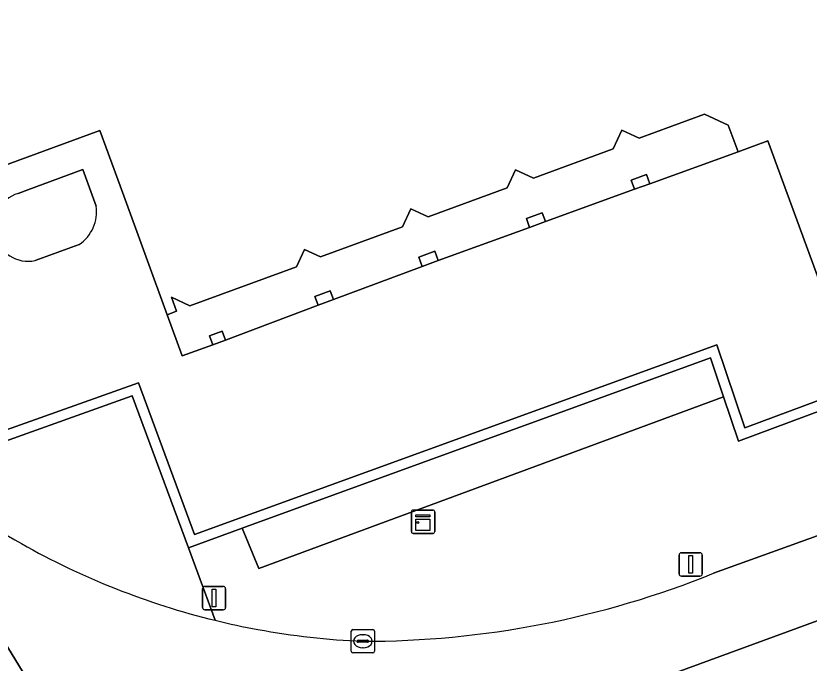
# Model space of a CAD drawing. Extents: x 160806 to 161707, y 383696 to 384148.
# Drawn here: x 160956.33 to 160990.24, y 383847.08 to 383874.76 of the extents above; entities that cross this region are included whole.
import ezdxf

# ---------------------------------------------------------------- set-up
doc = ezdxf.new("R2010")
doc.units = 0
for name, color, linetype in [('IMGEO_Groenvoorziening', 7, 'Continuous'), ('IMGEO_Kast', 7, 'Continuous'), ('IMGEO_Kolk', 7, 'Continuous'), ('IMGEO_Lichtmast', 7, 'Continuous'), ('IMGEO_Muur', 7, 'Continuous'), ('IMGEO_Pand', 7, 'Continuous'), ('IMGEO_Pand_overbouw', 7, 'Continuous'), ('IMGEO_Rijbaan_lokaal_gesloten', 7, 'Continuous'), ('IMGEO_Verkeersregelinstallatiepaal', 7, 'Continuous'), ('IMGEO_Voetpad_open', 7, 'Continuous')]:
    doc.layers.add(name, color=color, linetype=linetype)

msp = doc.modelspace()

# ---------------------------------------------------------------- linework, layer by layer
at = {"layer": 'IMGEO_Groenvoorziening'}
msp.add_lwpolyline([(160966.003, 383852.848), (160966.713, 383851.131), (160986.581, 383858.47), (160986.024, 383860.13)], close=True, dxfattribs=at)
at = {"layer": 'IMGEO_Kast'}
for p, q in [((160973.239, 383852.703), (160973.239, 383853.544)), ((160973.239, 383853.544), (160973.239, 383852.703)), ((160973.314, 383853.628), (160974.155, 383853.628)), ((160974.155, 383853.628), (160973.314, 383853.628)), ((160974.239, 383853.553), (160974.239, 383852.712)), ((160974.239, 383852.712), (160974.239, 383853.553)), ((160974.164, 383852.628), (160973.323, 383852.628)), ((160973.323, 383852.628), (160974.164, 383852.628))]:
    msp.add_line(p, q, dxfattribs=at)
for points in [[(160973.434, 383853.418), (160974.034, 383853.418), (160974.034, 383853.333), (160973.434, 383853.333), (160973.434, 383853.418)], [(160973.434, 383853.243), (160974.034, 383853.243), (160974.034, 383852.754), (160973.434, 383852.754), (160973.434, 383853.243)]]:
    msp.add_lwpolyline(points, dxfattribs=at)
msp.add_circle((160973.518, 383853.092), 0.0377, dxfattribs=at)
for centre, start, end in [((160973.317, 383853.55), 92.4484, 184.2845), ((160973.317, 383853.55), 92.4484, 184.2845), ((160974.161, 383853.55), 2.4484, 94.2845), ((160974.161, 383853.55), 2.4484, 94.2845), ((160973.317, 383852.706), 182.4484, 274.2845), ((160973.317, 383852.706), 182.4484, 274.2845), ((160974.161, 383852.706), 272.4484, 4.2845), ((160974.161, 383852.706), 272.4484, 4.2845)]:
    msp.add_arc(centre, 0.0779, start, end, dxfattribs=at)
at = {"layer": 'IMGEO_Kolk'}
for p, q in [((160970.666, 383847.59), (160970.666, 383848.442)), ((160970.741, 383848.516), (160971.593, 383848.516)), ((160971.667, 383848.442), (160971.667, 383847.59)), ((160970.968, 383848.059), (160971.366, 383848.059)), ((160971.154, 383848.296), (160971.179, 383848.296)), ((160970.925, 383848.01), (160970.925, 383848.022)), ((160971.363, 383847.973), (160970.965, 383847.973)), ((160971.177, 383847.736), (160971.152, 383847.736)), ((160971.409, 383848.022), (160971.409, 383848.01)), ((160971.593, 383847.516), (160970.741, 383847.516))]:
    msp.add_line(p, q, dxfattribs=at)
for points in [[(160970.666, 383847.59), (160970.666, 383848.442)], [(160970.741, 383848.516), (160971.593, 383848.516)], [(160971.667, 383848.442), (160971.667, 383847.59)], [(160971.593, 383847.516), (160970.741, 383847.516)]]:
    msp.add_lwpolyline(points, dxfattribs=at)
for centre, radius, start, end in [((160970.743, 383848.44), 0.0765, 91.552, 178.448), ((160970.743, 383848.44), 0.0765, 91.552, 178.448), ((160971.591, 383848.44), 0.0765, 1.552, 88.448), ((160971.591, 383848.44), 0.0765, 1.552, 88.448), ((160970.965, 383848.019), 0.0403, 85.8775, 175.7526), ((160971.37, 383848.021), 0.0386, 1.7309, 96.639), ((160970.962, 383848.009), 0.0366, 178.938, 274.7102), ((160971.366, 383848.016), 0.043, 264.8664, 352.4533), ((160970.743, 383847.592), 0.0765, 181.552, 268.448), ((160970.743, 383847.592), 0.0765, 181.552, 268.448), ((160971.591, 383847.592), 0.0765, 271.552, 358.448), ((160971.591, 383847.592), 0.0765, 271.552, 358.448)]:
    msp.add_arc(centre, radius, start, end, dxfattribs=at)
for centre, major_axis, ratio, start_param, end_param in [((160971.153, 383848.016), (-0.387, 0.002), 0.722429, 4.712389, 7.853982), ((160971.178, 383848.016), (-0.39, 0.002), 0.717154, 1.570796, 4.712389)]:
    msp.add_ellipse(centre, major_axis=major_axis, ratio=ratio, start_param=start_param, end_param=end_param, dxfattribs=at)
at = {"layer": 'IMGEO_Lichtmast'}
for p, q in [((160984.784, 383851.801), (160985.574, 383851.801)), ((160985.574, 383851.801), (160984.784, 383851.801)), ((160984.684, 383850.901), (160984.684, 383851.701)), ((160984.684, 383851.701), (160984.684, 383850.901)), ((160985.674, 383851.701), (160985.674, 383850.901)), ((160985.674, 383850.901), (160985.674, 383851.701)), ((160985.574, 383850.801), (160984.784, 383850.801)), ((160984.784, 383850.801), (160985.574, 383850.801))]:
    msp.add_line(p, q, dxfattribs=at)
msp.add_lwpolyline([(160985.104, 383851.676), (160985.254, 383851.676), (160985.254, 383850.926), (160985.104, 383850.926), (160985.104, 383851.676)], dxfattribs=at)
for centre, start, end in [((160984.784, 383851.701), 90, 180), ((160984.784, 383851.701), 90, 180), ((160985.574, 383851.701), 0, 90), ((160985.574, 383851.701), 360, 90), ((160984.784, 383850.901), 180, 270), ((160984.784, 383850.901), 180, 270), ((160985.574, 383850.901), 270, 0), ((160985.574, 383850.901), 270, 0)]:
    msp.add_arc(centre, 0.1, start, end, dxfattribs=at)
at = {"layer": 'IMGEO_Muur'}
msp.add_lwpolyline([(160955.432, 383856.416), (160961.31, 383858.508), (160963.71, 383852.014), (160966.003, 383852.848), (160986.024, 383860.13), (160986.581, 383858.47), (160987.219, 383856.567), (160995.223, 383859.548), (160995.069, 383859.96), (160987.492, 383857.138), (160986.298, 383860.697), (160963.971, 383852.576), (160961.572, 383859.068), (160955.689, 383856.974)], dxfattribs=at)
at = {"layer": 'IMGEO_Pand'}
for points in [[(160952.308, 383867.059), (160956.391, 383868.558), (160959.915, 383869.852), (160960.941, 383867.059), (160962.806, 383861.978), (160963.202, 383862.123), (160962.981, 383862.725), (160963.775, 383862.357), (160968.324, 383864.027), (160968.669, 383864.774), (160969.358, 383864.455), (160972.864, 383865.742), (160973.218, 383866.508), (160973.959, 383866.165), (160977.331, 383867.403), (160977.69, 383868.18), (160978.465, 383867.821), (160981.86, 383869.068), (160982.23, 383869.869), (160982.972, 383869.525), (160985.777, 383870.555), (160986.784, 383870.089), (160987.204, 383868.945), (160988.479, 383869.413), (160990.545, 383863.786)], [(160959.765, 383866.62), (160959.192, 383868.181), (160956.845, 383867.319), (160956.428, 383867.166)], [(160957.16, 383864.291), (160959.042, 383864.982)]]:
    msp.add_lwpolyline(points, dxfattribs=at)
for points in [[(160983.295, 383867.969), (160982.639, 383867.728), (160982.781, 383867.34), (160983.437, 383867.581)], [(160978.834, 383866.34), (160978.157, 383866.091), (160978.296, 383865.712), (160978.973, 383865.961)], [(160974.236, 383864.696), (160973.553, 383864.446), (160973.7, 383864.047), (160974.382, 383864.298)], [(160969.772, 383863.005), (160969.11, 383862.762), (160969.251, 383862.38), (160969.913, 383862.623)], [(160965.155, 383861.273), (160964.606, 383861.071), (160964.745, 383860.691), (160965.295, 383860.893)]]:
    msp.add_lwpolyline(points, close=True, dxfattribs=at)
for centre, radius, start, end in [((160956.866, 383865.747), 1.485, 107.16, 281.409), ((160958.089, 383866.381), 1.693, 304.2524, 8.115)]:
    msp.add_arc(centre, radius, start, end, dxfattribs=at)
at = {"layer": 'IMGEO_Pand_overbouw'}
msp.add_lwpolyline([(160983.295, 383867.969), (160983.437, 383867.581), (160987.204, 383868.945), (160986.784, 383870.089), (160985.777, 383870.555), (160982.972, 383869.525), (160982.23, 383869.869), (160981.86, 383869.068), (160978.465, 383867.821), (160977.69, 383868.18), (160977.331, 383867.403), (160973.959, 383866.165), (160973.218, 383866.508), (160972.864, 383865.742), (160969.358, 383864.455), (160968.669, 383864.774), (160968.324, 383864.027), (160963.775, 383862.357), (160962.981, 383862.725), (160963.202, 383862.123), (160962.806, 383861.978), (160963.437, 383860.214), (160964.745, 383860.691), (160964.606, 383861.071), (160965.155, 383861.273), (160965.295, 383860.893), (160969.251, 383862.38), (160969.11, 383862.762), (160969.772, 383863.005), (160969.913, 383862.623), (160973.7, 383864.047), (160973.553, 383864.446), (160974.236, 383864.696), (160974.382, 383864.298), (160978.296, 383865.712), (160978.157, 383866.091), (160978.834, 383866.34), (160978.973, 383865.961), (160982.781, 383867.34), (160982.639, 383867.728)], close=True, dxfattribs=at)
at = {"layer": 'IMGEO_Rijbaan_lokaal_gesloten'}
for points in [[(161109.822, 383896.628), (161056.828, 383876.93), (161055.239, 383876.339), (161054.078, 383875.911), (161047.675, 383873.552), (161033.104, 383866.532), (161023.317, 383861.771), (161016.145, 383858.473), (161007.976, 383855.258), (160984.554, 383846.68)], [(160984.554, 383846.68), (161007.976, 383855.258), (161016.145, 383858.473), (161023.317, 383861.771), (161033.104, 383866.532), (161047.675, 383873.552), (161020.131, 383863.407), (161003.574, 383857.215), (161000, 383855.921), (160986.157, 383850.924)], [(160949.144, 383858.905), (160959.371, 383842.235)], [(160960.631, 383839.901), (160959.371, 383842.235), (160949.144, 383858.905)]]:
    msp.add_lwpolyline(points, dxfattribs=at)
for centre, radius, start, end in [((160968.085, 383872.391), 23.251, 215.4521, 240.307), ((160972.544, 383880.419), 32.434, 240.489, 256.276), ((160971.226, 383887.788), 39.773, 269.9095, 292.0497), ((160972.376, 383879.663), 31.66, 256.2459, 259.633), ((160972.522, 383880.237), 32.251, 259.5628, 267.5858)]:
    msp.add_arc(centre, radius, start, end, dxfattribs=at)
at = {"layer": 'IMGEO_Verkeersregelinstallatiepaal'}
for p, q in [((160964.31, 383849.462), (160964.31, 383850.262)), ((160964.31, 383850.262), (160964.31, 383849.462)), ((160964.41, 383850.362), (160965.2, 383850.362)), ((160965.2, 383850.362), (160964.41, 383850.362)), ((160965.3, 383850.262), (160965.3, 383849.462)), ((160965.3, 383849.462), (160965.3, 383850.262)), ((160965.2, 383849.362), (160964.41, 383849.362)), ((160964.41, 383849.362), (160965.2, 383849.362))]:
    msp.add_line(p, q, dxfattribs=at)
msp.add_lwpolyline([(160964.73, 383850.237), (160964.88, 383850.237), (160964.88, 383849.487), (160964.73, 383849.487), (160964.73, 383850.237)], dxfattribs=at)
for centre, start, end in [((160964.41, 383850.262), 90, 180), ((160964.41, 383850.262), 90, 180), ((160965.2, 383850.262), 0, 90), ((160965.2, 383850.262), 360, 90), ((160964.41, 383849.462), 180, 270), ((160964.41, 383849.462), 180, 270), ((160965.2, 383849.462), 270, 0), ((160965.2, 383849.462), 270, 0)]:
    msp.add_arc(centre, 0.1, start, end, dxfattribs=at)
at = {"layer": 'IMGEO_Voetpad_open'}
for points in [[(160964.849, 383848.911), (160963.71, 383852.014), (160961.31, 383858.508), (160955.432, 383856.416), (160952.806, 383863.257), (160949.941, 383862.267), (160944.791, 383876.001), (160943.598, 383875.564), (160939.182, 383887.589), (160938.128, 383887.204), (160933.165, 383900.776), (160932.668, 383902.136), (160930.711, 383901.426), (160926.589, 383912.466), (160924.748, 383911.86), (160917.241, 383931.994)], [(161051.442, 383882.132), (161050.563, 383881.852), (161042.507, 383878.908), (161042.216, 383879.644), (161032.68, 383876.125), (161032.978, 383875.401), (161033.547, 383873.71), (161022.306, 383869.548), (161013.799, 383866.435), (161004.525, 383862.966), (161003.901, 383864.675), (161000, 383863.225), (160997.155, 383862.168), (160997.762, 383860.459), (160995.223, 383859.548), (160987.219, 383856.567), (160986.581, 383858.47), (160966.713, 383851.131), (160966.003, 383852.848), (160963.71, 383852.014), (160964.849, 383848.911)], [(160991.189, 383861.999), (160990.545, 383863.786), (160988.479, 383869.413), (160987.204, 383868.945), (160983.437, 383867.581), (160982.781, 383867.34), (160978.973, 383865.961), (160978.296, 383865.712), (160974.382, 383864.298), (160973.7, 383864.047), (160969.913, 383862.623), (160969.251, 383862.38), (160965.295, 383860.893), (160964.745, 383860.691), (160963.437, 383860.214), (160962.806, 383861.978), (160960.941, 383867.059), (160959.915, 383869.852), (160956.391, 383868.558), (160952.308, 383867.059)], [(160956.845, 383867.319), (160959.192, 383868.181), (160959.765, 383866.62)], [(160956.428, 383867.166), (160956.845, 383867.319)], [(160959.042, 383864.982), (160957.16, 383864.291)], [(160955.689, 383856.974), (160961.572, 383859.068), (160963.971, 383852.576), (160986.298, 383860.697), (160987.492, 383857.138), (160995.069, 383859.96)], [(160986.157, 383850.924), (161000, 383855.921), (161003.574, 383857.215)]]:
    msp.add_lwpolyline(points, dxfattribs=at)
msp.add_lwpolyline([(160982.639, 383867.728), (160983.295, 383867.969), (160983.437, 383867.581), (160987.204, 383868.945), (160986.784, 383870.089), (160985.777, 383870.555), (160982.972, 383869.525), (160982.23, 383869.869), (160981.86, 383869.068), (160978.465, 383867.821), (160977.69, 383868.18), (160977.331, 383867.403), (160973.959, 383866.165), (160973.218, 383866.508), (160972.864, 383865.742), (160969.358, 383864.455), (160968.669, 383864.774), (160968.324, 383864.027), (160963.775, 383862.357), (160962.981, 383862.725), (160963.202, 383862.123), (160962.806, 383861.978), (160963.437, 383860.214), (160964.745, 383860.691), (160964.606, 383861.071), (160965.155, 383861.273), (160965.295, 383860.893), (160969.251, 383862.38), (160969.11, 383862.762), (160969.772, 383863.005), (160969.913, 383862.623), (160973.7, 383864.047), (160973.553, 383864.446), (160974.236, 383864.696), (160974.382, 383864.298), (160978.296, 383865.712), (160978.157, 383866.091), (160978.834, 383866.34), (160978.973, 383865.961), (160982.781, 383867.34)], close=True, dxfattribs=at)
for centre, radius, start, end in [((160956.866, 383865.747), 1.485, 107.16, 281.409), ((160958.089, 383866.381), 1.693, 304.2524, 8.115), ((160968.085, 383872.391), 23.251, 215.4521, 240.307), ((160972.544, 383880.419), 32.434, 240.489, 256.276), ((160971.226, 383887.788), 39.773, 269.9095, 292.0497), ((160972.376, 383879.663), 31.66, 256.2459, 259.633), ((160972.522, 383880.237), 32.251, 259.5628, 267.5858)]:
    msp.add_arc(centre, radius, start, end, dxfattribs=at)

doc.saveas('drawing.dxf')
